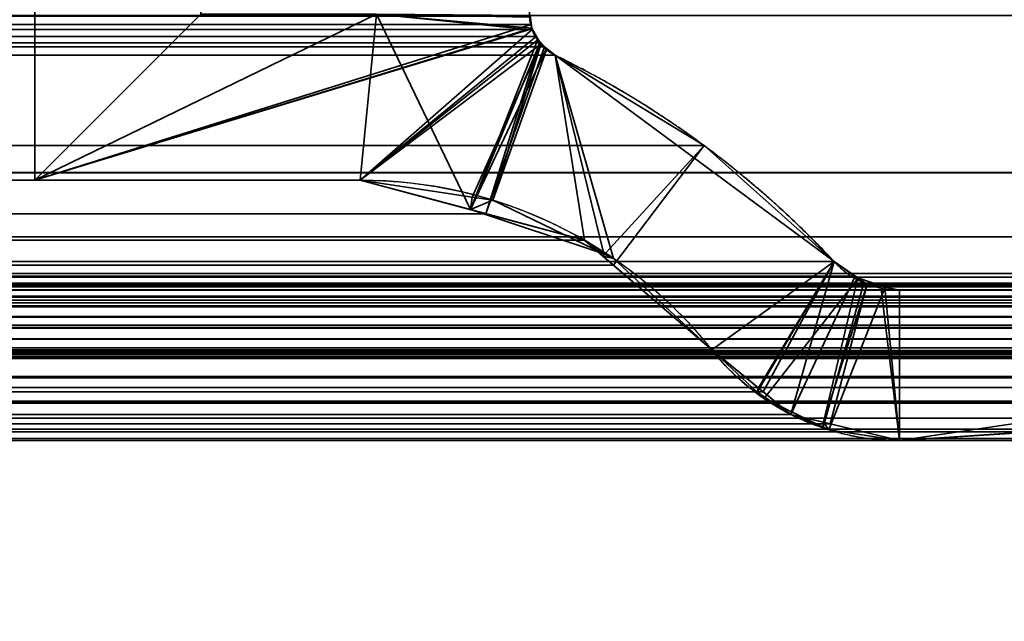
# Model space of a CAD drawing. Header units: millimetres. Extents: x -625 to 3625, y -115 to 71.
# Tile 809 of 1056: x 3400.43 to 3405.18, y -1.13 to 1.77. Entities that reach past the tile are written whole.
import ezdxf

# ---------------------------------------------------------------- set-up
doc = ezdxf.new("R2010")
doc.units = ezdxf.units.MM
doc.layers.add('151', color=7, linetype='Continuous', true_color=0xffffff)

# ---------------------------------------------------------------- blocks, each defined once
blk = doc.blocks.new('UG_SURFACE_003')
at = {"layer": '151', "color": 252, "linetype": 'Continuous', "lineweight": 35}
for points in [[(3625, -31, 2234.9999), (3625, 69, 2234.9999), (2275.0001, 69, 2234.9999), (2275.0001, -31, 2234.9999)], [(2425, -31, 2085), (2425, 69, 2085), (3474.9999, 69, 2085), (3474.9999, -31, 2085)]]:
    blk.add_3dface(points, dxfattribs=at)
blk = doc.blocks.new('UG_SURFACE_157')
at = {"layer": '151', "color": 43, "linetype": 'Continuous', "lineweight": 35}
for points in [[(2490.9999, -49, 2017), (3408.9999, -49, 2017), (3408.9999, 0, 2017), (2490.9999, 0, 2017)], [(2556, 0, 948), (2582, 0, 951.5), (3408.9999, 0, 2), (2490.9999, 0, 2)], [(2582, 0, 1186.5), (2556, 0, 1190.0001), (2490.9999, 0, 2017), (3408.9999, 0, 2017)], [(2582, 0, 951.5), (2582, 0, 1186.5), (3408.9999, 0, 2017), (3408.9999, 0, 2)], [(2490.9999, 0, 2), (3408.9999, 0, 2), (3408.9999, -2), (2490.9999, -2)]]:
    blk.add_3dface(points, dxfattribs=at)
blk = doc.blocks.new('UG_SURFACE_161')
at = {"layer": '151', "color": 46, "linetype": 'Continuous', "lineweight": 35}
for points in [[(2499.5, 1, 2009.0001), (2499.5, 5, 2009.0001), (3400.5001, 5, 2009.0001), (3400.5001, 1, 2009.0001)], [(3401.3, 4.15, 2009.8), (3401.3, 1.8, 2009.8), (3400.5001, 1, 2009.0001), (3400.5001, 5, 2009.0001)], [(2493.1622, 2.3457, 2015.3377), (2487.8831, 0.55, 2020.6168), (3412.1168, 0.55, 2020.6168), (3406.8377, 2.3457, 2015.3377)], [(3402.8866, 1.7913, 2011.3866), (2497.1125, 1.8163, 2011.3873), (2497.1101, 1.7611, 2011.3897)], [(2491.1249, 1.0371, 2017.3752), (2493.3498, 1.794, 2015.1501), (3406.6501, 1.794, 2015.1501), (3408.8752, 1.0371, 2017.3752)], [(2497.1101, 1.7611, 2011.3897), (2497.1066, 1.75, 2011.3933), (3402.8945, 1.7501, 2011.3945)], [(2497.1101, 1.7611, 2011.3897), (3402.8945, 1.7501, 2011.3945), (3402.8866, 1.7913, 2011.3866)], [(3400.5001, 1, 2009.0001), (3401.3, 1.8, 2009.8), (3402.148, 1.8, 2010.648)], [(3402.148, 1.8, 2010.648), (3402.8866, 1.7913, 2011.3866), (3402.8945, 1.7501, 2011.3945), (3400.5001, 1, 2009.0001)], [(3402.899, 1.7268, 2011.399), (2497.1066, 1.75, 2011.3933), (2497.0932, 1.7078, 2011.4067)], [(2497.0932, 1.7078, 2011.4067), (3402.9176, 1.6932, 2011.4176), (3402.899, 1.7268, 2011.399)], [(3402.899, 1.7268, 2011.399), (3402.8945, 1.7501, 2011.3945), (2497.1066, 1.75, 2011.3933)], [(3402.8945, 1.7501, 2011.3945), (3402.899, 1.7268, 2011.399), (3402.0696, 1, 2010.5696), (3400.5001, 1, 2009.0001)], [(3402.0696, 1, 2010.5696), (3402.899, 1.7268, 2011.399), (3402.9176, 1.6932, 2011.4176)], [(3402.9348, 1.6627, 2011.4346), (2497.0834, 1.6925, 2011.4167), (2497.0596, 1.6558, 2011.4405)], [(2497.0596, 1.6558, 2011.4405), (3402.9593, 1.6431, 2011.4594), (3402.9348, 1.6627, 2011.4346)], [(2497.0932, 1.7078, 2011.4067), (2497.0834, 1.6925, 2011.4167), (3402.9176, 1.6932, 2011.4176)], [(3402.9348, 1.6627, 2011.4346), (3402.9176, 1.6932, 2011.4176), (2497.0834, 1.6925, 2011.4167)], [(3402.9176, 1.6932, 2011.4176), (3402.9348, 1.6627, 2011.4346), (3402.6752, 0.8382, 2011.1752), (3402.0696, 1, 2010.5696)], [(3402.6752, 0.8382, 2011.1752), (3402.9348, 1.6627, 2011.4346), (3402.9593, 1.6431, 2011.4594)], [(2497.0415, 1.6419, 2011.4586), (2496.9904, 1.603, 2011.5097), (3403.0097, 1.603, 2011.5097)], [(2497.0596, 1.6558, 2011.4405), (2497.0415, 1.6419, 2011.4586), (3402.9593, 1.6431, 2011.4594)], [(3403.0097, 1.603, 2011.5097), (3402.9593, 1.6431, 2011.4594), (2497.0415, 1.6419, 2011.4586)], [(3402.9593, 1.6431, 2011.4594), (3403.0097, 1.603, 2011.5097), (3403.1508, 0.711, 2011.6508), (3402.6752, 0.8382, 2011.1752)], [(2496.9904, 1.603, 2011.5097), (2496.3262, 1.2071, 2012.1739), (3403.7285, 1.1672, 2012.2285)], [(3403.7285, 1.1672, 2012.2285), (3403.0097, 1.603, 2011.5097), (2496.9904, 1.603, 2011.5097)], [(3403.2912, 0.5902, 2011.7912), (3403.1508, 0.711, 2011.6508), (3403.0097, 1.603, 2011.5097), (3403.7285, 1.1672, 2012.2285)], [(2496.3262, 1.2071, 2012.1739), (2495.6446, 0.6071, 2012.8555), (3404.3555, 0.6071, 2012.8555)], [(2496.3262, 1.2071, 2012.1739), (3404.3555, 0.6071, 2012.8555), (3403.7285, 1.1672, 2012.2285)], [(3403.7659, 0.1814, 2012.2659), (3403.2912, 0.5902, 2011.7912), (3403.7285, 1.1672, 2012.2285), (3404.3555, 0.6071, 2012.8555)], [(2490.0596, 0.7232, 2018.4405), (3408.8752, 1.0371, 2017.3752), (3409.925, 0.727, 2018.425)], [(2490.0596, 0.7232, 2018.4405), (2491.1249, 1.0371, 2017.3752), (3408.8752, 1.0371, 2017.3752)], [(3402.6752, 0.8382, 2011.1752), (2497.3199, 0.8605, 2011.1799), (2497.9303, 1, 2010.5696)], [(2497.9303, 1, 2010.5696), (3402.0696, 1, 2010.5696), (3402.6752, 0.8382, 2011.1752)], [(3400.5001, 1, 2009.0001), (3402.0696, 1, 2010.5696), (2497.9303, 1, 2010.5696), (2499.5, 1, 2009.0001)], [(3403.1508, 0.711, 2011.6508), (2496.989, 0.7848, 2011.5111), (2497.3199, 0.8605, 2011.1799)], [(2497.3199, 0.8605, 2011.1799), (3402.6752, 0.8382, 2011.1752), (3403.1508, 0.711, 2011.6508)], [(3403.2912, 0.5902, 2011.7912), (2496.7003, 0.6055, 2011.7996), (2496.989, 0.7848, 2011.5111)], [(3403.1508, 0.711, 2011.6508), (3403.2912, 0.5902, 2011.7912), (2496.989, 0.7848, 2011.5111)], [(3409.925, 0.727, 2018.425), (2489.0034, 0.5033, 2019.4967), (2490.0596, 0.7232, 2018.4405)], [(3409.925, 0.727, 2018.425), (3410.9967, 0.5033, 2019.4967), (2489.0034, 0.5033, 2019.4967)], [(2495.6446, 0.6071, 2012.8555), (2495.5423, 0.5401, 2012.9576), (3404.4578, 0.5377, 2012.9578)], [(3404.4578, 0.5377, 2012.9578), (3404.3555, 0.6071, 2012.8555), (2495.6446, 0.6071, 2012.8555)], [(3403.7659, 0.1814, 2012.2659), (2496.5973, 0.5415, 2011.9026), (2496.7003, 0.6055, 2011.7996)], [(2496.7003, 0.6055, 2011.7996), (3403.2912, 0.5902, 2011.7912), (3403.7659, 0.1814, 2012.2659)], [(3404.3555, 0.6071, 2012.8555), (3404.0129, -0.0202, 2012.5129), (3403.7659, 0.1814, 2012.2659)], [(3404.3555, 0.6071, 2012.8555), (3404.1469, -0.1298, 2012.6469), (3404.0129, -0.0202, 2012.5129)], [(3404.1469, -0.1298, 2012.6469), (3404.3555, 0.6071, 2012.8555), (3404.4578, 0.5377, 2012.9578)], [(2487.7763, 0.4899, 2020.7238), (3412.1592, 0.533, 2020.6592), (3412.1168, 0.55, 2020.6168)], [(3412.1168, 0.55, 2020.6168), (2487.8831, 0.55, 2020.6168), (2487.7763, 0.4899, 2020.7238)], [(2487.7763, 0.4899, 2020.7238), (3412.221, 0.4847, 2020.721), (3412.1592, 0.533, 2020.6592)], [(3404.5153, 0.4988, 2013.0153), (2495.5423, 0.5401, 2012.9576), (2495.472, 0.494, 2013.0279)], [(3404.5153, 0.4988, 2013.0153), (3404.4578, 0.5377, 2012.9578), (2495.5423, 0.5401, 2012.9576)], [(3403.7659, 0.1814, 2012.2659), (2496.2339, 0.1814, 2012.2659), (2496.5973, 0.5415, 2011.9026)], [(3404.4578, 0.5377, 2012.9578), (3404.5153, 0.4988, 2013.0153), (3404.3374, -0.1755, 2012.8374), (3404.1469, -0.1298, 2012.6469)], [(2487.751, 0.4757, 2020.7491), (2487.6904, 0.4053, 2020.8097), (3412.3106, 0.4085, 2020.8106)], [(2487.7763, 0.4899, 2020.7238), (2487.751, 0.4757, 2020.7491), (3412.3042, 0.42, 2020.8042)], [(2487.751, 0.4757, 2020.7491), (3412.3106, 0.4085, 2020.8106), (3412.3042, 0.42, 2020.8042)], [(3412.3042, 0.42, 2020.8042), (3412.221, 0.4847, 2020.721), (2487.7763, 0.4899, 2020.7238)], [(3411.0389, 0.4909, 2019.5389), (2488.9326, 0.4738, 2019.5675), (2488.94, 0.4802, 2019.5601)], [(3411.0389, 0.4909, 2019.5389), (3411.0663, 0.4707, 2019.5663), (2488.9326, 0.4738, 2019.5675)], [(2488.94, 0.4802, 2019.5601), (2488.9829, 0.4958, 2019.5172), (3411.0174, 0.4972, 2019.5174)], [(3411.0174, 0.4972, 2019.5174), (3411.0389, 0.4909, 2019.5389), (2488.94, 0.4802, 2019.5601)], [(2488.9829, 0.4958, 2019.5172), (2489.0034, 0.5033, 2019.4967), (3410.9967, 0.5033, 2019.4967)], [(3410.9967, 0.5033, 2019.4967), (3411.0174, 0.4972, 2019.5174), (2488.9829, 0.4958, 2019.5172)], [(2495.3969, 0.4749, 2013.103), (3404.6717, 0.4694, 2013.1717), (3404.5818, 0.4863, 2013.0818)], [(3404.5818, 0.4863, 2013.0818), (2495.4188, 0.4805, 2013.0813), (2495.3969, 0.4749, 2013.103)], [(2495.472, 0.494, 2013.0279), (2495.4188, 0.4805, 2013.0813), (3404.5818, 0.4863, 2013.0818)], [(2495.472, 0.494, 2013.0279), (3404.5818, 0.4863, 2013.0818), (3404.5153, 0.4988, 2013.0153)], [(3404.6717, -0.2556, 2013.1717), (3404.3374, -0.1755, 2012.8374), (3404.5153, 0.4988, 2013.0153), (3404.5818, 0.4863, 2013.0818)], [(3404.5818, 0.4863, 2013.0818), (3404.6717, 0.4694, 2013.1717), (3404.6717, -0.2556, 2013.1717)], [(3411.1345, 0.3941, 2019.6345), (2488.8649, 0.3948, 2019.635), (2488.8902, 0.4359, 2019.6099)], [(3411.1097, 0.4356, 2019.6097), (2488.8902, 0.4359, 2019.6099), (2488.8921, 0.4393, 2019.6078)], [(2488.8902, 0.4359, 2019.6099), (3411.1097, 0.4356, 2019.6097), (3411.1345, 0.3941, 2019.6345)], [(2488.8921, 0.4393, 2019.6078), (2488.9326, 0.4738, 2019.5675), (3411.0663, 0.4707, 2019.5663)], [(3411.0663, 0.4707, 2019.5663), (3411.1063, 0.4412, 2019.6064), (2488.8921, 0.4393, 2019.6078)], [(3411.1063, 0.4412, 2019.6064), (3411.1097, 0.4356, 2019.6097), (2488.8921, 0.4393, 2019.6078)], [(2490.4044, 0.4694, 2018.0955), (2489.7673, 0.3966, 2018.7328), (3410.2576, 0.3907, 2018.7576)], [(3409.5955, 0.4694, 2018.0955), (3404.6717, 0.4694, 2013.1717), (2495.3284, 0.4694, 2013.1717), (2490.4044, 0.4694, 2018.0955)], [(3410.2576, 0.3907, 2018.7576), (3409.5955, 0.4694, 2018.0955), (2490.4044, 0.4694, 2018.0955)], [(2495.3969, 0.4749, 2013.103), (2495.3284, 0.4694, 2013.1717), (3404.6717, 0.4694, 2013.1717)], [(3404.6717, -0.2556, 2013.1717), (3404.6717, 0.4694, 2013.1717), (3409.5955, 0.4694, 2018.0955)], [(3409.5955, 0.4694, 2018.0955), (3410.2576, 0.3907, 2018.7576), (3410.8827, 0.159, 2019.3827), (3404.6717, -0.2556, 2013.1717)], [(2487.6904, 0.4053, 2020.8097), (2487.663, 0.3736, 2020.8371), (3412.3726, 0.2991, 2020.8726)], [(3412.3726, 0.2991, 2020.8726), (3412.3106, 0.4085, 2020.8106), (2487.6904, 0.4053, 2020.8097)], [(2488.852, 0.3501, 2019.6478), (2488.8649, 0.3945, 2019.6352), (3411.1483, 0.3425, 2019.6483)], [(2488.8649, 0.3945, 2019.6352), (2488.8649, 0.3948, 2019.635), (3411.1345, 0.3941, 2019.6345), (3411.1373, 0.3893, 2019.6373)], [(3411.1373, 0.3893, 2019.6373), (3411.1483, 0.3425, 2019.6483), (2488.8649, 0.3945, 2019.6352)], [(2489.7428, 0.3877, 2018.7571), (2489.1171, 0.159, 2019.3827), (3410.8827, 0.159, 2019.3827)], [(2489.7673, 0.3966, 2018.7328), (2489.7428, 0.3877, 2018.7571), (3410.2576, 0.3907, 2018.7576)], [(3410.8827, 0.159, 2019.3827), (3410.2576, 0.3907, 2018.7576), (2489.7428, 0.3877, 2018.7571)], [(2487.663, 0.3736, 2020.8371), (2487.6285, 0.2982, 2020.8716), (3412.3726, 0.2991, 2020.8726)], [(2488.8511, 0.302, 2019.6488), (2488.852, 0.3426, 2019.6481), (3411.1483, 0.3425, 2019.6483)], [(2488.8544, 0.2879, 2019.6457), (2488.8511, 0.302, 2019.6488), (3411.1483, 0.3425, 2019.6483)], [(3411.1483, 0.3425, 2019.6483), (2488.852, 0.3426, 2019.6481), (2488.852, 0.3501, 2019.6478)], [(3411.1483, 0.3425, 2019.6483), (3411.1493, 0.3391, 2019.6493), (2488.8544, 0.2879, 2019.6457)], [(3411.1493, 0.3391, 2019.6493), (3411.1464, 0.2874, 2019.6464), (2488.8544, 0.2879, 2019.6457)], [(3412.3957, 0.1775, 2020.8957), (2487.623, 0.2864, 2020.8771), (2487.6039, 0.1906, 2020.8962)], [(2487.623, 0.2864, 2020.8771), (3412.3731, 0.2984, 2020.8731), (3412.3726, 0.2991, 2020.8726)], [(3412.3726, 0.2991, 2020.8726), (2487.6285, 0.2982, 2020.8716), (2487.623, 0.2864, 2020.8771)], [(2487.623, 0.2864, 2020.8771), (3412.3957, 0.1775, 2020.8957), (3412.3731, 0.2984, 2020.8731)], [(2488.8608, 0.2602, 2019.6393), (2488.8544, 0.2879, 2019.6457), (3411.1464, 0.2874, 2019.6464)], [(2488.8608, 0.2602, 2019.6393), (3411.1464, 0.2874, 2019.6464), (3411.1464, 0.2863, 2019.6464)], [(2488.873, 0.2357, 2019.6269), (2488.8608, 0.2602, 2019.6393), (3411.1464, 0.2863, 2019.6464)], [(3411.1464, 0.2863, 2019.6464), (3411.1276, 0.235, 2019.6276), (2488.873, 0.2357, 2019.6269)], [(2487.6039, 0.1906, 2020.8962), (2487.6046, 0.1781, 2020.8955), (3412.3957, 0.1775, 2020.8957)], [(2488.8799, 0.2219, 2019.6199), (2488.873, 0.2357, 2019.6269), (3411.1276, 0.235, 2019.6276)], [(2488.8799, 0.2219, 2019.6199), (3411.1276, 0.235, 2019.6276), (3411.1269, 0.2332, 2019.6269)], [(2488.909, 0.1906, 2019.5911), (2488.8799, 0.2219, 2019.6199), (3411.1269, 0.2332, 2019.6269)], [(3411.1269, 0.2332, 2019.6269), (3411.0904, 0.1916, 2019.5904), (2488.909, 0.1906, 2019.5911)], [(2488.9214, 0.177, 2019.5785), (2488.909, 0.1906, 2019.5911), (3411.0904, 0.1916, 2019.5904)], [(2488.9214, 0.177, 2019.5785), (3411.0904, 0.1916, 2019.5904), (3411.0754, 0.1745, 2019.5754)], [(3412.3957, 0.1775, 2020.8957), (2487.6046, 0.1781, 2020.8955), (2487.6101, 0.0794, 2020.8898)], [(3412.3957, 0.1775, 2020.8957), (2487.6101, 0.0794, 2020.8898), (2487.6182, 0.0551, 2020.8819)], [(2487.6182, 0.0551, 2020.8819), (3412.3974, 0.1693, 2020.8974), (3412.3957, 0.1775, 2020.8957)], [(2487.6182, 0.0551, 2020.8819), (3412.3831, 0.0537, 2020.8831), (3412.3974, 0.1693, 2020.8974)], [(2488.9214, 0.177, 2019.5785), (3411.0754, 0.1745, 2019.5754), (3411.0463, 0.1635, 2019.5463)], [(3411.0463, 0.1635, 2019.5463), (2488.9534, 0.1616, 2019.5467), (2488.9214, 0.177, 2019.5785)], [(2488.9898, 0.1441, 2019.5103), (2488.9534, 0.1616, 2019.5467), (3411.0463, 0.1635, 2019.5463)], [(2489.0068, 0.1435, 2019.4933), (2488.9898, 0.1441, 2019.5103), (3411.0463, 0.1635, 2019.5463)], [(3411.0463, 0.1635, 2019.5463), (3410.9929, 0.1432, 2019.4929), (2489.0068, 0.1435, 2019.4933)], [(2489.0637, 0.1413, 2019.4364), (2489.0068, 0.1435, 2019.4933), (3410.9929, 0.1432, 2019.4929)], [(2489.0659, 0.142, 2019.434), (2489.0637, 0.1413, 2019.4364), (3410.9929, 0.1432, 2019.4929)], [(2489.0659, 0.142, 2019.434), (3410.9347, 0.149, 2019.4347), (3410.8827, 0.159, 2019.3827)], [(3410.8827, 0.159, 2019.3827), (2489.1171, 0.159, 2019.3827), (2489.0659, 0.142, 2019.434)], [(3410.9836, 0.1396, 2019.4836), (3410.9347, 0.149, 2019.4347), (2489.0659, 0.142, 2019.434)], [(3410.9929, 0.1432, 2019.4929), (3410.9836, 0.1396, 2019.4836), (2489.0659, 0.142, 2019.434)], [(2495.9898, -0.0226, 2012.5103), (2496.2339, 0.1814, 2012.2659), (3403.7659, 0.1814, 2012.2659)], [(3403.7659, 0.1814, 2012.2659), (3404.0129, -0.0202, 2012.5129), (2495.9898, -0.0226, 2012.5103)], [(3411.9837, -0.2556, 2020.4837), (3404.6717, -0.2556, 2013.1717), (3410.8827, 0.159, 2019.3827), (3410.9347, 0.149, 2019.4347)], [(3412.3831, 0.0537, 2020.8831), (2487.6182, 0.0551, 2020.8819), (2487.6435, -0.021, 2020.8566)], [(3412.3821, 0.0469, 2020.8821), (3412.3831, 0.0537, 2020.8831), (2487.6435, -0.021, 2020.8566)], [(3412.3821, 0.0469, 2020.8821), (2487.6435, -0.021, 2020.8566), (2487.6721, -0.0635, 2020.8278)], [(2487.6721, -0.0635, 2020.8278), (3412.3292, -0.0666, 2020.8292), (3412.3821, 0.0469, 2020.8821)], [(2495.8751, -0.1183, 2012.625), (3404.0129, -0.0202, 2012.5129), (3404.1469, -0.1298, 2012.6469)], [(2495.8751, -0.1183, 2012.625), (2495.9898, -0.0226, 2012.5103), (3404.0129, -0.0202, 2012.5129)], [(3412.3292, -0.0666, 2020.8292), (2487.6721, -0.0635, 2020.8278), (2487.7114, -0.1216, 2020.7884)], [(3412.3251, -0.0754, 2020.8251), (3412.3292, -0.0666, 2020.8292), (2487.7114, -0.1216, 2020.7884)], [(3412.3251, -0.0754, 2020.8251), (2487.7114, -0.1216, 2020.7884), (2487.7505, -0.1513, 2020.7493)], [(2487.7505, -0.1513, 2020.7493), (3412.2467, -0.1475, 2020.7467), (3412.3251, -0.0754, 2020.8251)], [(3404.1469, -0.1298, 2012.6469), (2495.6653, -0.1995, 2012.8348), (2495.8751, -0.1183, 2012.625)], [(3404.1469, -0.1298, 2012.6469), (3404.3374, -0.1755, 2012.8374), (2495.6653, -0.1995, 2012.8348)], [(3412.2467, -0.1475, 2020.7467), (2487.7505, -0.1513, 2020.7493), (2487.8287, -0.2106, 2020.6711)], [(3412.1881, -0.2015, 2020.6881), (3412.2467, -0.1475, 2020.7467), (2487.8287, -0.2106, 2020.6711)], [(2495.6107, -0.2206, 2012.8891), (3404.3374, -0.1755, 2012.8374), (3404.6717, -0.2556, 2013.1717)], [(2495.6107, -0.2206, 2012.8891), (2495.6653, -0.1995, 2012.8348), (3404.3374, -0.1755, 2012.8374)], [(3412.1881, -0.2015, 2020.6881), (2487.8287, -0.2106, 2020.6711), (2487.8581, -0.2177, 2020.6418)], [(2487.8581, -0.2177, 2020.6418), (3412.1413, -0.2139, 2020.6413), (3412.1881, -0.2015, 2020.6881)], [(3412.1413, -0.2139, 2020.6413), (2487.8581, -0.2177, 2020.6418), (2487.9773, -0.2462, 2020.5228)], [(2487.9773, -0.2462, 2020.5228), (3412.0226, -0.2453, 2020.5226), (3412.1413, -0.2139, 2020.6413)], [(3404.6717, -0.2556, 2013.1717), (2495.3284, -0.2556, 2013.1717), (2495.6107, -0.2206, 2012.8891)], [(3412.0226, -0.2453, 2020.5226), (2487.9773, -0.2462, 2020.5228), (2488.0164, -0.2556, 2020.4837)], [(2488.0164, -0.2556, 2020.4837), (3411.9837, -0.2556, 2020.4837), (3412.0226, -0.2453, 2020.5226)], [(3404.6717, -0.2556, 2013.1717), (3411.9837, -0.2556, 2020.4837), (2488.0164, -0.2556, 2020.4837), (2495.3284, -0.2556, 2013.1717)]]:
    blk.add_3dface(points, dxfattribs=at)
blk = doc.blocks.new('UG_SURFACE_162')
at = {"layer": '151', "color": 46, "linetype": 'Continuous', "lineweight": 35}
for points in [[(3401.3, 4.15, -5), (3401.3, 1.8, -5), (3400.5001, 1, -5), (3400.5001, 5, -5)], [(3401.3, 1.8, 2009.8), (3401.3, 4.15, 2009.8), (3400.5001, 5, 2009.0001), (3400.5001, 1, 2009.0001)], [(3400.5001, 1, 2009.0001), (3400.5001, 5, 2009.0001), (3400.5001, 5, -5), (3400.5001, 1, -5)], [(3400.5001, 1, -5), (3402.148, 1.8, -5), (3402.8897, 1.795, -5), (3402.8974, 1.7329, -5)], [(3400.5001, 1, -5), (3401.3, 1.8, -5), (3402.148, 1.8, -5)], [(3402.148, 1.8, 2010.648), (3401.3, 1.8, 2009.8), (3400.5001, 1, 2009.0001), (3402.0696, 1, 2010.5696)], [(3402.0696, 1, 2010.5696), (3402.6015, 0.8578, 2011.1015), (3402.148, 1.8, 2010.648)], [(3402.148, 1.8, 2010.648), (3402.8997, 1.7244, 2011.3997), (3402.8978, 1.7332, 2011.3978)], [(3402.8978, 1.7332, 2011.3978), (3402.8866, 1.7869, 2011.3866), (3402.148, 1.8, 2010.648)], [(3402.9262, 1.6785, 2011.4262), (3402.8997, 1.7244, 2011.3997), (3402.148, 1.8, 2010.648), (3402.6015, 0.8578, 2011.1015)], [(3402.8866, 1.7869, 2011.3866), (3402.8974, 1.7329, -5), (3402.8897, 1.795, -5)], [(3402.8866, 1.7869, 2011.3866), (3402.8978, 1.7332, 2011.3978), (3402.8974, 1.7329, -5)], [(3402.8974, 1.7329, -5), (3402.8976, 1.7304, -5), (3400.5001, 1, -5)], [(3402.0696, 1, -5), (3400.5001, 1, -5), (3402.8976, 1.7304, -5), (3402.9276, 1.6783, -5)], [(3402.8976, 1.7304, -5), (3402.8974, 1.7329, -5), (3402.8978, 1.7332, 2011.3978)], [(3402.9276, 1.6783, -5), (3402.8976, 1.7304, -5), (3402.8978, 1.7332, 2011.3978)], [(3402.8978, 1.7332, 2011.3978), (3402.8997, 1.7244, 2011.3997), (3402.9276, 1.6783, -5)], [(3402.8997, 1.7244, 2011.3997), (3402.9262, 1.6785, 2011.4262), (3402.9276, 1.6783, -5)], [(3402.9276, 1.6783, -5), (3402.9408, 1.6554, -5), (3402.0696, 1, -5)], [(3402.6015, 0.8578, 2011.1015), (3402.9367, 1.6603, 2011.4367), (3402.9262, 1.6785, 2011.4262)], [(3402.9696, 1.6335, -5), (3402.9408, 1.6554, -5), (3402.9262, 1.6785, 2011.4262)], [(3402.9262, 1.6785, 2011.4262), (3402.9367, 1.6603, 2011.4367), (3402.9696, 1.6335, -5)], [(3402.9408, 1.6554, -5), (3402.9276, 1.6783, -5), (3402.9262, 1.6785, 2011.4262)], [(3402.6093, 0.9185, -5), (3402.0696, 1, -5), (3402.9408, 1.6554, -5)], [(3402.9689, 1.635, 2011.4689), (3402.9367, 1.6603, 2011.4367), (3402.6015, 0.8578, 2011.1015)], [(3402.6015, 0.8578, 2011.1015), (3403.1508, 0.711, 2011.6508), (3403.0097, 1.603, 2011.5097), (3402.9689, 1.635, 2011.4689)], [(3402.9408, 1.6554, -5), (3402.7095, 0.9034, -5), (3402.6093, 0.9185, -5)], [(3402.7095, 0.9034, -5), (3402.9408, 1.6554, -5), (3402.9696, 1.6335, -5)], [(3402.9696, 1.6335, -5), (3403.0097, 1.603, -5), (3403.2447, 0.645, -5), (3402.7095, 0.9034, -5)], [(3402.9367, 1.6603, 2011.4367), (3402.9689, 1.635, 2011.4689), (3402.9696, 1.6335, -5)], [(3403.0097, 1.603, -5), (3402.9696, 1.6335, -5), (3402.9689, 1.635, 2011.4689)], [(3402.9689, 1.635, 2011.4689), (3403.0097, 1.603, 2011.5097), (3403.0097, 1.603, -5)], [(3404.3555, 0.6071, -5), (3403.0097, 1.603, -5), (3403.0097, 1.603, 2011.5097)], [(3403.0097, 1.603, 2011.5097), (3403.7285, 1.1672, 2012.2285), (3404.3555, 0.6071, -5)], [(3403.0097, 1.603, -5), (3403.2922, 0.6222, -5), (3403.2447, 0.645, -5)], [(3403.7659, 0.1814, -5), (3403.2922, 0.6222, -5), (3403.0097, 1.603, -5), (3404.3555, 0.6071, -5)], [(3403.7285, 1.1672, 2012.2285), (3403.0097, 1.603, 2011.5097), (3403.1508, 0.711, 2011.6508), (3403.2404, 0.6339, 2011.7404)], [(3404.3555, 0.6071, 2012.8555), (3403.7285, 1.1672, 2012.2285), (3403.2404, 0.6339, 2011.7404), (3403.7659, 0.1814, 2012.2659)], [(3403.7285, 1.1672, 2012.2285), (3404.3555, 0.6071, 2012.8555), (3404.3555, 0.6071, -5)], [(3400.5001, 1, 2009.0001), (3400.5001, 1, -5), (3402.0696, 1, -5), (3402.0696, 1, 2010.5696)], [(3402.6093, 0.9185, -5), (3402.6015, 0.8578, 2011.1015), (3402.0696, 1, 2010.5696)], [(3402.0696, 1, 2010.5696), (3402.0696, 1, -5), (3402.6093, 0.9185, -5)], [(3402.6015, 0.8578, 2011.1015), (3402.6093, 0.9185, -5), (3402.7095, 0.9034, -5)], [(3402.6015, 0.8578, 2011.1015), (3402.7095, 0.9034, -5), (3403.2447, 0.645, -5)], [(3403.2447, 0.645, -5), (3403.1508, 0.711, 2011.6508), (3402.6015, 0.8578, 2011.1015)], [(3403.2447, 0.645, -5), (3403.2404, 0.6339, 2011.7404), (3403.1508, 0.711, 2011.6508)], [(3403.2404, 0.6339, 2011.7404), (3403.2447, 0.645, -5), (3403.2922, 0.6222, -5)], [(3403.7659, 0.1814, -5), (3403.7659, 0.1814, 2012.2659), (3403.2404, 0.6339, 2011.7404)], [(3403.2404, 0.6339, 2011.7404), (3403.2922, 0.6222, -5), (3403.7659, 0.1814, -5)], [(3404.3555, 0.6071, -5), (3403.985, -0.0224, -5), (3403.7659, 0.1814, -5)], [(3403.7659, 0.1814, 2012.2659), (3403.991, -0.0023, 2012.491), (3404.3555, 0.6071, 2012.8555)], [(3404.0189, -0.0539, -5), (3403.985, -0.0224, -5), (3404.3555, 0.6071, -5), (3404.4709, 0.5254, -5)], [(3403.991, -0.0023, 2012.491), (3404.1469, -0.1298, 2012.6469), (3404.3555, 0.6071, 2012.8555)], [(3404.4704, 0.5292, 2012.9704), (3404.3555, 0.6071, 2012.8555), (3404.1469, -0.1298, 2012.6469), (3404.3045, -0.1676, 2012.8045)], [(3404.4709, 0.5254, -5), (3404.3555, 0.6071, -5), (3404.3555, 0.6071, 2012.8555)], [(3404.3555, 0.6071, 2012.8555), (3404.4704, 0.5292, 2012.9704), (3404.4709, 0.5254, -5)], [(3404.4709, 0.5254, -5), (3404.4993, 0.5053, -5), (3404.3031, -0.191, -5), (3404.0189, -0.0539, -5)], [(3404.3045, -0.1676, 2012.8045), (3404.5153, 0.4988, 2013.0153), (3404.4704, 0.5292, 2012.9704)], [(3404.6016, 0.484, -5), (3404.4993, 0.5053, -5), (3404.4704, 0.5292, 2012.9704)], [(3404.4704, 0.5292, 2012.9704), (3404.5153, 0.4988, 2013.0153), (3404.6016, 0.484, -5)], [(3404.4993, 0.5053, -5), (3404.4709, 0.5254, -5), (3404.4704, 0.5292, 2012.9704)], [(3404.33, -0.204, -5), (3404.3031, -0.191, -5), (3404.4993, 0.5053, -5), (3404.6016, 0.484, -5)], [(3404.6006, 0.4828, 2013.1006), (3404.5153, 0.4988, 2013.0153), (3404.3045, -0.1676, 2012.8045), (3404.6717, -0.2556, 2013.1717)], [(3404.6016, 0.484, -5), (3404.6717, 0.4694, -5), (3404.6717, -0.2556, -5), (3404.33, -0.204, -5)], [(3404.5153, 0.4988, 2013.0153), (3404.6006, 0.4828, 2013.1006), (3404.6016, 0.484, -5)], [(3404.6717, 0.4694, -5), (3404.6016, 0.484, -5), (3404.6006, 0.4828, 2013.1006)], [(3404.6006, 0.4828, 2013.1006), (3404.6717, 0.4694, 2013.1717), (3404.6717, 0.4694, -5)], [(3404.6717, -0.2556, 2013.1717), (3404.6717, 0.4694, 2013.1717), (3404.6006, 0.4828, 2013.1006)], [(3409.5955, 0.4694, 2018.0955), (3409.5955, 0.4694, -5), (3404.6717, 0.4694, -5), (3404.6717, 0.4694, 2013.1717)], [(3404.6717, -0.2556, -5), (3404.6717, 0.4694, -5), (3409.5955, 0.4694, -5)], [(3409.5955, 0.4694, -5), (3410.2576, 0.3907, -5), (3410.8827, 0.159, -5), (3404.6717, -0.2556, -5)], [(3404.6717, -0.2556, 2013.1717), (3410.8827, 0.159, 2019.3827), (3410.2576, 0.3907, 2018.7576), (3409.5955, 0.4694, 2018.0955)], [(3409.5955, 0.4694, 2018.0955), (3404.6717, 0.4694, 2013.1717), (3404.6717, -0.2556, 2013.1717)], [(3403.985, -0.0224, -5), (3403.991, -0.0023, 2012.491), (3403.7659, 0.1814, 2012.2659)], [(3403.7659, 0.1814, 2012.2659), (3403.7659, 0.1814, -5), (3403.985, -0.0224, -5)], [(3411.9837, -0.2556, -5), (3404.6717, -0.2556, -5), (3410.8827, 0.159, -5), (3410.9461, 0.1423, -5)], [(3404.6717, -0.2556, 2013.1717), (3410.919, 0.1451, 2019.419), (3410.8827, 0.159, 2019.3827)], [(3404.6717, -0.2556, 2013.1717), (3411.0103, 0.1452, 2019.5103), (3410.9457, 0.1451, 2019.4457)], [(3404.6717, -0.2556, 2013.1717), (3411.9837, -0.2556, 2020.4837), (3411.0146, 0.1452, 2019.5146), (3411.0103, 0.1452, 2019.5103)], [(3410.9457, 0.1451, 2019.4457), (3410.919, 0.1451, 2019.419), (3404.6717, -0.2556, 2013.1717)], [(3404.1469, -0.1298, 2012.6469), (3403.991, -0.0023, 2012.491), (3403.985, -0.0224, -5)], [(3404.1469, -0.1298, 2012.6469), (3403.985, -0.0224, -5), (3404.0189, -0.0539, -5)], [(3404.1469, -0.1298, 2012.6469), (3404.0189, -0.0539, -5), (3404.3031, -0.191, -5)], [(3404.3031, -0.191, -5), (3404.3045, -0.1676, 2012.8045), (3404.1469, -0.1298, 2012.6469)], [(3404.3045, -0.1676, 2012.8045), (3404.3031, -0.191, -5), (3404.33, -0.204, -5)], [(3404.6717, -0.2556, -5), (3404.6717, -0.2556, 2013.1717), (3404.3045, -0.1676, 2012.8045)], [(3404.3045, -0.1676, 2012.8045), (3404.33, -0.204, -5), (3404.6717, -0.2556, -5)], [(3404.6717, -0.2556, 2013.1717), (3404.6717, -0.2556, -5), (3411.9837, -0.2556, -5), (3411.9837, -0.2556, 2020.4837)]]:
    blk.add_3dface(points, dxfattribs=at)
blk = doc.blocks.new('UG_SURFACE_178')
at = {"layer": '151', "color": 31, "linetype": 'Continuous', "lineweight": 35}
for points in [[(3460.7501, -34.75, 2069.2501), (3460.7501, 50.25, 2069.2501), (2439.25, 50.25, 2069.2501), (2439.25, -34.75, 2069.2501)], [(3412.75, 3.25, 2021.25), (3412.75, -44.75, 2021.25), (2487.2501, -44.75, 2021.25), (2487.2501, 3.25, 2021.25)]]:
    blk.add_3dface(points, dxfattribs=at)
blk = doc.blocks.new('UG_SURFACE_180')
at = {"layer": '151', "color": 7, "linetype": 'Continuous', "lineweight": 35}
for points in [[(2487.2501, 2.75, 2021.25), (2487.2501, -44.75, 2021.25), (3412.75, -44.75, 2021.25), (3412.75, 2.75, 2021.25)], [(3412.4999, 2.75, 2020.9999), (3412.4999, -44.75, 2020.9999), (2487.5, -44.75, 2020.9999), (2487.5, 2.75, 2020.9999)]]:
    blk.add_3dface(points, dxfattribs=at)
blk = doc.blocks.new('UG_SURFACE_182')
at = {"layer": '151', "color": 31, "linetype": 'Continuous', "lineweight": 35}
for points in [[(3451.75, -3.75, -5), (3404.1684, 49.9354, -5), (3405.75, 50.25, -5)], [(3402.8265, 49.1945, -5), (3403.8365, 49.8694, -5), (3404.1684, 49.9354, -5), (3451.75, -3.75, -5)], [(3451.75, -3.75, -5), (3401.8056, 48.1735, -5), (3402.2145, 48.7855, -5), (3402.8265, 49.1945, -5)], [(3451.75, -3.75, -5), (3401.0725, 46.8716, -5), (3401.1307, 47.1634, -5), (3401.8056, 48.1735, -5)], [(3412.4999, 5, -5), (3401.0725, 46.8716, -5), (3451.75, -3.75, -5)]]:
    blk.add_3dface(points, dxfattribs=at)

msp = doc.modelspace()

# ---------------------------------------------------------------- linework, layer by layer
at = {"layer": '151', "color": 252, "linetype": 'Continuous', "lineweight": -3, "true_color": 0x939598}
for p, q in [((3400.5, 1, 2009), (3400.5, 5, 2009)), ((3400.5, 1, 2009), (3400.5, 5, 2009)), ((3400.5, 1, -5), (3400.5, 5, -5)), ((2496.9904, 1.603, 2011.5096), (3403.0096, 1.603, 2011.5096)), ((3403.0096, 1.603, 2011.5096), (3403.0096, 1.603, -5)), ((2491.1248, 1.0371, 2017.3752), (3408.8752, 1.0371, 2017.3752)), ((3402.0696, 1, 2010.5696), (2497.9304, 1, 2010.5696)), ((3400.5, 1, 2009), (2499.5, 1, 2009)), ((3402.0696, 1, -5), (3400.5, 1, -5)), ((3400.5, 1, -5), (3400.5, 1, 2009)), ((3402.0696, 1, 2010.5696), (3400.5, 1, 2009)), ((3400.5, 1, 2009), (3402.0696, 1, 2010.5696)), ((3402.0696, 1, -5), (3402.0696, 1, 2010.5696)), ((2495.6445, 0.6071, 2012.8555), (3404.3555, 0.6071, 2012.8555)), ((3404.3555, 0.6071, 2012.8555), (3404.3555, 0.6071, -5)), ((3412.1169, 0.55, 2020.6169), (2487.8831, 0.55, 2020.6169)), ((2489.0034, 0.5033, 2019.4966), (3410.9966, 0.5033, 2019.4966)), ((2490.4044, 0.4694, 2018.0956), (3409.5956, 0.4694, 2018.0956)), ((2495.3284, 0.4694, 2013.1716), (3404.6716, 0.4694, 2013.1716)), ((3409.5956, 0.4694, 2018.0956), (3404.6716, 0.4694, 2013.1716)), ((3404.6716, 0.4694, 2013.1716), (3409.5956, 0.4694, 2018.0956)), ((3404.6716, 0.4694, 2013.1716), (3404.6716, 0.4694, -5)), ((3404.6716, 0.4694, -5), (3409.5956, 0.4694, -5)), ((2489.1172, 0.159, 2019.3828), (3410.8828, 0.159, 2019.3828)), ((3403.766, 0.1814, 2012.266), (2496.234, 0.1814, 2012.266)), ((3403.766, 0.1814, -5), (3403.766, 0.1814, 2012.266)), ((2491, 0, 2017), (3409, 0, 2017)), ((2491, 0, 2), (3409, 0, 2)), ((3411.9836, -0.2556, 2020.4836), (2488.0164, -0.2556, 2020.4836)), ((3404.6716, -0.2556, 2013.1716), (2495.3284, -0.2556, 2013.1716)), ((3411.9836, -0.2556, -5), (3404.6716, -0.2556, -5)), ((3404.6716, -0.2556, -5), (3404.6716, -0.2556, 2013.1716)), ((3411.9836, -0.2556, 2020.4836), (3404.6716, -0.2556, 2013.1716)), ((3404.6716, -0.2556, 2013.1716), (3411.9836, -0.2556, 2020.4836))]:
    msp.add_line(p, q, dxfattribs=at)
for centre, radius, start, end in [((3403.1054, 1.8, -5), 0.2191, 107.4217, 244.0563), ((3402.0696, -1.167, -5), 2.167, 38.4798, 90), ((3404.6716, 0.9012, -5), 0.4318, 222.9437, 270)]:
    msp.add_arc(centre, radius, start, end, dxfattribs=at)
at = {"layer": '151', "color": 252, "linetype": 'Continuous', "lineweight": -3, "true_color": 0x939598, "extrusion": (0, 0, -1)}
for centre, radius, start, end in [((-3401.0105, -2.5061, 5), 4.5696, 115.9437, 137.0563), ((-3404.6716, 0.9012, 5), 1.1568, 270, 321.5202)]:
    msp.add_arc(centre, radius, start, end, dxfattribs=at)
at = {"layer": '151', "color": 252, "linetype": 'Continuous', "lineweight": -3, "true_color": 0x939598}
for points in [[(3403.0398, 2.009, 2011.5398), (3402.9812, 1.9906, 2011.4812), (3402.9202, 1.9469, 2011.4202), (3402.8915, 1.8776, 2011.3915), (3402.8824, 1.7549, 2011.3824), (3402.9005, 1.6822, 2011.4005), (3402.9543, 1.6299, 2011.4543), (3403.0096, 1.603, 2011.5096)], [(3403.0096, 1.603, 2011.5096), (3402.9543, 1.6299, 2011.4543), (3402.9005, 1.6822, 2011.4005), (3402.8824, 1.7549, 2011.3824), (3402.8915, 1.8776, 2011.3915), (3402.9202, 1.9469, 2011.4202), (3402.9812, 1.9906, 2011.4812), (3403.0398, 2.009, 2011.5398)]]:
    msp.add_rational_spline(points, [1, 1, 0.980159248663, 1, 1, 0.980159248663, 1, 1], degree=4, knots=[0, 0, 0, 0, 0, 0.5, 0.5, 0.5, 1, 1, 1, 1, 1], dxfattribs=at)
for points, weights in [([(3404.3555, 0.6071, 2012.8555), (3404.0679, 0.9161, 2012.5679), (3403.7441, 1.1882, 2012.2441), (3403.3892, 1.4183, 2011.8892), (3403.0096, 1.603, 2011.5096)], [1, 0.991537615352, 0.988716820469, 0.991537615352, 1]), ([(3403.0096, 1.603, 2011.5096), (3403.3892, 1.4183, 2011.8892), (3403.7441, 1.1882, 2012.2441), (3404.0679, 0.9161, 2012.5679), (3404.3555, 0.6071, 2012.8555)], [1, 0.991537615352, 0.988716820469, 0.991537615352, 1]), ([(3402.0696, 1, 2010.5696), (3402.5651, 1, 2011.0651), (3403.0448, 0.8539, 2011.5448), (3403.4577, 0.5693, 2011.9577), (3403.766, 0.1814, 2012.266)], [1, 0.950310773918, 0.933747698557, 0.950310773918, 1]), ([(3402.0696, 1, 2010.5696), (3402.5651, 1, 2011.0651), (3403.0448, 0.8539, 2011.5448), (3403.4577, 0.5693, 2011.9577), (3403.766, 0.1814, 2012.266)], [1, 0.950310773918, 0.933747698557, 0.950310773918, 1]), ([(3404.3555, 0.6071, 2012.8555), (3404.4168, 0.5412, 2012.9168), (3404.4942, 0.4937, 2012.9942), (3404.5817, 0.4694, 2013.0817), (3404.6716, 0.4694, 2013.1716)], [1, 0.958431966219, 0.944575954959, 0.958431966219, 1]), ([(3404.3555, 0.6071, 2012.8555), (3404.4168, 0.5412, 2012.9168), (3404.4942, 0.4937, 2012.9942), (3404.5817, 0.4694, 2013.0817), (3404.6716, 0.4694, 2013.1716)], [1, 0.958431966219, 0.944575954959, 0.958431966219, 1]), ([(3403.766, 0.1814, 2012.266), (3403.9306, -0.0257, 2012.4306), (3404.151, -0.1776, 2012.651), (3404.4071, -0.2556, 2012.9071), (3404.6716, -0.2556, 2013.1716)], [1, 0.950310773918, 0.933747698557, 0.950310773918, 1]), ([(3403.766, 0.1814, 2012.266), (3403.9306, -0.0257, 2012.4306), (3404.151, -0.1776, 2012.651), (3404.4071, -0.2556, 2012.9071), (3404.6716, -0.2556, 2013.1716)], [1, 0.950310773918, 0.933747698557, 0.950310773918, 1])]:
    msp.add_rational_spline(points, weights, degree=4, dxfattribs=at)

# ---------------------------------------------------------------- block references
for name in ['UG_SURFACE_157', 'UG_SURFACE_003', 'UG_SURFACE_178', 'UG_SURFACE_182', 'UG_SURFACE_161', 'UG_SURFACE_162', 'UG_SURFACE_180']:
    msp.add_blockref(name, (0, 0), dxfattribs=at)

doc.saveas('drawing.dxf')
